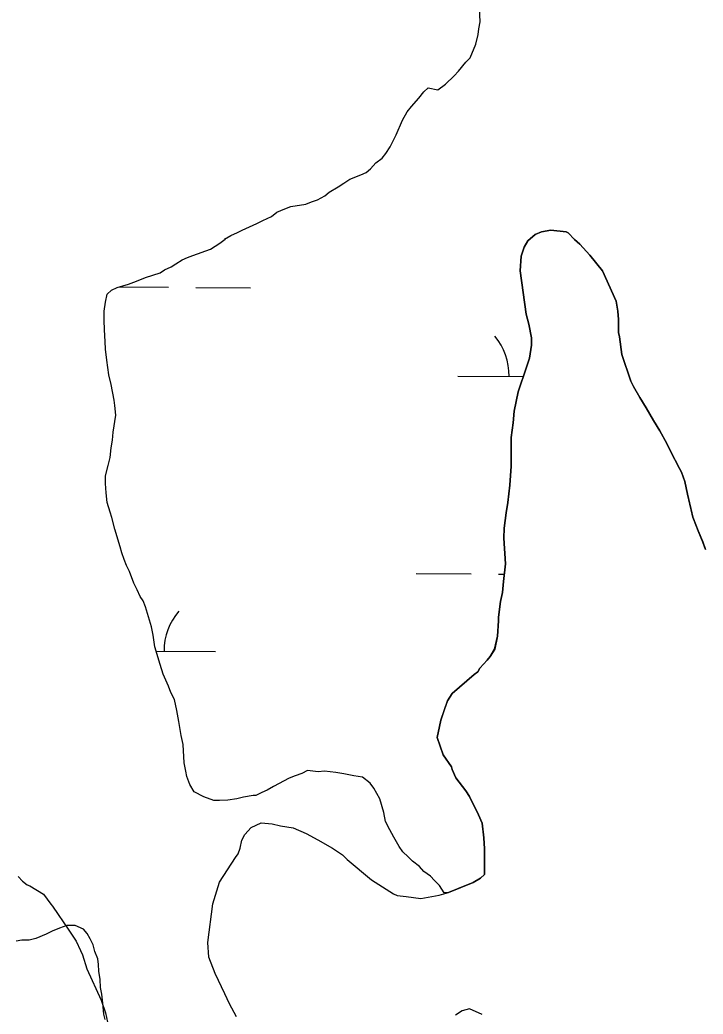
# Model space of a CAD drawing. Extents: x 3172231 to 3210228, y 940198 to 965780.
# Drawn here: x 3185966 to 3186365, y 954889 to 955470 of the extents above; entities that cross this region are included whole.
import ezdxf

# ---------------------------------------------------------------- set-up
doc = ezdxf.new("R2010")
doc.units = 0
for name, color, linetype in [('V-BORW-LINE', 7, 'Continuous'), ('V-SITE-VEGE', 7, 'Continuous'), ('V-TOPO-SHOR', 7, 'Continuous'), ('V-WETL-SWMP', 7, 'Continuous')]:
    doc.layers.add(name, color=color, linetype=linetype)

msp = doc.modelspace()

# ---------------------------------------------------------------- linework, layer by layer
at = {"layer": 'V-BORW-LINE'}
msp.add_spline([(3186037.75, 955532.768), (3185961.252, 955503.918), (3185925.403, 955469.724)], degree=3, dxfattribs=at)
at = {"layer": 'V-SITE-VEGE'}
for points in [[(3186245.549, 955118.792), (3186245.569, 955120.932), (3186246.725, 955130.019), (3186247.843, 955135.36), (3186248.439, 955141.777), (3186249.602, 955151.933), (3186248.67, 955166.922), (3186248.725, 955172.808), (3186249.881, 955181.895), (3186251.005, 955187.771), (3186252.168, 955197.927), (3186252.807, 955209.158), (3186252.961, 955225.745), (3186254.11, 955234.295), (3186254.712, 955241.246), (3186256.952, 955252.463), (3186261.902, 955266.865), (3186263.557, 955272.2), (3186264.698, 955279.681), (3186264.737, 955283.961), (3186263.205, 955292.002), (3186261.654, 955297.902), (3186258.142, 955323.084), (3186258.757, 955331.641), (3186260.411, 955336.976), (3186262.586, 955340.701), (3186266.901, 955344.408), (3186270.662, 955345.977), (3186276.021, 955346.999), (3186285.106, 955345.844), (3186286.173, 955345.299), (3186289.882, 955341.518), (3186293.069, 955338.815), (3186298.895, 955332.339), (3186306.303, 955323.174), (3186314.163, 955305.443), (3186315.181, 955299.546), (3186315.67, 955294.728), (3186315.601, 955287.236), (3186316.109, 955284.555), (3186317.622, 955274.375), (3186322.828, 955258.81), (3186324.405, 955255.582), (3186328.092, 955249.129), (3186331.78, 955243.21), (3186335.993, 955235.678), (3186339.683, 955229.761), (3186343.896, 955222.226), (3186345.995, 955217.928), (3186351.252, 955207.712), (3186352.301, 955205.562), (3186354.392, 955200.192), (3186355.928, 955192.686), (3186359.014, 955179.28), (3186362.152, 955171.225), (3186364.767, 955164.782), (3186366.332, 955160.483)], [(3186092.51, 954887.442), (3186088.299, 954894.972), (3186085.678, 954900.883), (3186079.901, 954912.706), (3186076.247, 954922.375), (3186075.79, 954930.939), (3186078.674, 954953.387), (3186082.538, 954966.194), (3186091.769, 954980.556), (3186093.393, 954982.682), (3186094.493, 954985.881), (3186095.607, 954990.69), (3186097.241, 954993.882), (3186101.028, 954998.128), (3186106.936, 955000.749), (3186113.353, 955000.156), (3186118.157, 954999.039), (3186125.639, 954997.901), (3186133.099, 954994.622), (3186140.022, 954990.81), (3186148.537, 954985.918), (3186154.388, 954982.117), (3186157.039, 954979.417), (3186171.377, 954967.512), (3186184.144, 954959.368), (3186186.274, 954958.278), (3186191.619, 954957.692), (3186200.169, 954956.545), (3186210.891, 954958.585), (3186216.256, 954960.14), (3186230.756, 954965.892), (3186235.063, 954968.528), (3186237.224, 954970.65), (3186237.361, 954985.629), (3186236.886, 954992.056), (3186235.895, 955000.627), (3186233.8, 955005.462), (3186228.547, 955016.212), (3186226.437, 955019.442), (3186220.621, 955026.986), (3186218.526, 955031.822), (3186218.005, 955033.431), (3186213.254, 955040.434), (3186209.603, 955050.633), (3186211.837, 955060.778), (3186215.685, 955071.981), (3186218.401, 955076.237), (3186231.346, 955087.353), (3186233.501, 955088.938), (3186234.59, 955091.068), (3186238.916, 955095.844), (3186240.542, 955097.97), (3186243.255, 955102.226), (3186244.931, 955109.703), (3186245.549, 955118.792)], [(3185964.846, 954969.423), (3185967.496, 954966.724), (3185970.152, 954964.557), (3185971.754, 954964.008), (3185979.733, 954959.118), (3185983.96, 954953.193), (3185985.021, 954952.114), (3185994.522, 954938.115), (3185998.742, 954931.652), (3186001.368, 954926.278), (3186002.415, 954923.593), (3186005.015, 954915.538), (3186013.408, 954897.27), (3186016.013, 954889.756), (3186017.033, 954884.394)], [(3186235.93, 954888.789), (3186228.467, 954892.07), (3186224.178, 954891.038), (3186220.408, 954888.398)]]:
    msp.add_lwpolyline(points, dxfattribs=at)
at = {"layer": 'V-TOPO-SHOR'}
msp.add_lwpolyline([(3186015.71, 954885.883), (3186015.032, 954889.07), (3186014.385, 954895.437), (3186013.728, 954900.746), (3186013.058, 954904.641), (3186012.747, 954909.237), (3186012.085, 954914.193), (3186011.768, 954918.082), (3186011.444, 954921.267), (3186009.716, 954925.522), (3186008.692, 954929.422), (3186006.957, 954932.971), (3186005.22, 954936.168), (3186003.121, 954938.662), (3185998.194, 954940.827), (3185993.246, 954940.874), (3185988.99, 954939.146), (3185984.732, 954937.417), (3185981.183, 954935.684), (3185975.152, 954933.266), (3185971.254, 954932.242), (3185967.013, 954932.281), (3185963.824, 954931.603)], dxfattribs=at)
at = {"layer": 'V-WETL-SWMP'}
for p, q in [((3186024.103, 955313.755), (3186052.711, 955313.56)), ((3186068.71, 955313.451), (3186100.709, 955313.234)), ((3186221.673, 955261.668), (3186260.119, 955261.406)), ((3186197.476, 955146.4), (3186229.475, 955146.183)), ((3186245.475, 955146.074), (3186249.001, 955146.05)), ((3186045.533, 955101.005), (3186080.099, 955100.769))]:
    msp.add_line(p, q, dxfattribs=at)
for points in [[(3186057.084, 955327.158), (3186060.641, 955329.599), (3186063.834, 955330.983), (3186067.025, 955332.014), (3186077.31, 955335.807), (3186082.643, 955339.292), (3186085.847, 955341.736), (3186085.493, 955341.74), (3186089.047, 955343.827), (3186092.951, 955345.558), (3186095.791, 955346.946), (3186104.309, 955350.755), (3186107.859, 955352.489), (3186112.83, 955354.917), (3186116.033, 955357.361), (3186120.647, 955359.439), (3186124.194, 955360.82), (3186133.043, 955362.152), (3186136.236, 955363.536), (3186139.78, 955364.564), (3186144.044, 955366.998), (3186146.537, 955369.096), (3186151.868, 955372.228), (3186155.068, 955374.319), (3186158.625, 955376.76), (3186165.009, 955379.175), (3186168.203, 955380.559), (3186170.696, 955382.656), (3186173.91, 955386.161), (3186177.47, 955388.956), (3186179.617, 955391.763), (3186182.126, 955395.628), (3186185.726, 955402.663), (3186189.338, 955411.112), (3186192.211, 955416.034), (3186194.715, 955419.191), (3186199.001, 955424.1), (3186201.861, 955427.608), (3186204.358, 955430.059), (3186210.003, 955428.946), (3186214.626, 955432.084), (3186219.62, 955436.986), (3186222.12, 955439.79), (3186226.41, 955445.052), (3186228.906, 955447.503), (3186232.162, 955455.602), (3186233.628, 955461.244), (3186234.011, 955464.421), (3186234.757, 955468.655), (3186234.479, 955476.787)], [(3186366.332, 955160.483), (3186364.767, 955164.779), (3186362.151, 955171.224), (3186361.106, 955173.909), (3186359.015, 955179.279), (3186357.985, 955183.57), (3186355.928, 955192.686), (3186354.393, 955200.191), (3186352.302, 955205.561), (3186351.252, 955207.712), (3186345.995, 955217.927), (3186343.895, 955222.227), (3186339.683, 955229.758), (3186335.993, 955235.678), (3186331.781, 955243.208), (3186328.091, 955249.128), (3186324.405, 955255.584), (3186322.829, 955258.809), (3186317.622, 955274.375), (3186316.111, 955284.556), (3186315.601, 955287.236), (3186315.67, 955294.727), (3186315.18, 955299.547), (3186314.164, 955305.443), (3186306.302, 955323.174), (3186298.895, 955332.339), (3186293.069, 955338.814), (3186289.883, 955341.519), (3186286.173, 955345.299), (3186285.107, 955345.844), (3186276.022, 955346.998), (3186270.661, 955345.977), (3186266.901, 955344.407), (3186262.586, 955340.701), (3186260.411, 955336.976), (3186258.756, 955331.64), (3186258.142, 955323.084)], [(3186213.791, 954959.903), (3186211.003, 954964.17), (3186208.202, 954967.023), (3186205.751, 954969.52), (3186201.89, 954972.383), (3186199.442, 954975.233), (3186195.231, 954978.453), (3186192.78, 954980.95), (3186189.626, 954983.807), (3186187.535, 954987.007), (3186184.403, 954992.337), (3186181.968, 954996.601), (3186179.54, 955001.572), (3186178.529, 955006.883), (3186176.127, 955014.68), (3186174.39, 955017.877), (3186172.652, 955021.074), (3186170.558, 955023.921), (3186165.996, 955027.498), (3186161.055, 955028.25), (3186155.057, 955029.366), (3186150.469, 955030.116), (3186143.761, 955030.884), (3186140.224, 955030.564), (3186133.869, 955031.329), (3186130.672, 955029.592), (3186126.772, 955028.214), (3186123.225, 955026.833), (3186113.99, 955021.971), (3186110.437, 955019.883), (3186107.243, 955018.499), (3186103.692, 955016.764), (3186102.279, 955016.778), (3186096.615, 955015.77), (3186092.717, 955014.745), (3186087.41, 955014.088), (3186082.459, 955013.78), (3186079.278, 955013.809), (3186073.29, 955015.985), (3186067.661, 955018.865), (3186065.227, 955023.129), (3186063.502, 955027.739), (3186062.825, 955030.927), (3186061.811, 955035.884), (3186061.202, 955046.493), (3186060.191, 955051.804), (3186058.852, 955059.945), (3186057.498, 955066.319), (3186056.143, 955072.694), (3186054.062, 955076.954), (3186052.681, 955080.501), (3186049.565, 955087.599), (3186047.851, 955093.27), (3186044.765, 955103.548), (3186043.767, 955110.272), (3186042.752, 955115.23), (3186039.326, 955126.925), (3186037.945, 955130.472), (3186036.201, 955132.962), (3186034.47, 955136.866), (3186032.386, 955140.773), (3186029.974, 955147.511), (3186028.24, 955151.061), (3186026.859, 955154.608), (3186025.481, 955158.509), (3186024.454, 955162.053), (3186021.368, 955172.331), (3186019.663, 955179.062), (3186018.632, 955182.252), (3186016.917, 955187.923), (3186016.263, 955193.584), (3186015.959, 955198.888), (3186016.001, 955203.483), (3186017.47, 955209.477), (3186018.573, 955214.062), (3186019.332, 955219.71), (3186020.082, 955224.298), (3186020.477, 955228.889), (3186021.983, 955238.771), (3186021.328, 955244.432), (3186021.004, 955247.616), (3186019.322, 955256.821), (3186017.961, 955262.488), (3186017.293, 955266.736), (3186016.626, 955270.983), (3186015.978, 955277.351), (3186015.667, 955281.948), (3186015.376, 955288.666), (3186015.075, 955294.324), (3186015.124, 955299.625), (3186015.879, 955304.92), (3186016.982, 955309.504), (3186019.479, 955311.955), (3186022.673, 955313.339), (3186029.407, 955315.397), (3186034.018, 955317.122), (3186039.338, 955319.193), (3186047.846, 955321.942), (3186050.336, 955323.686), (3186054.24, 955325.417), (3186057.084, 955327.158)], [(3186258.142, 955323.084), (3186261.655, 955297.902), (3186263.205, 955292.002), (3186264.736, 955283.961), (3186264.697, 955279.68), (3186263.557, 955272.2), (3186261.903, 955266.864), (3186256.953, 955252.462), (3186254.709, 955241.246), (3186254.11, 955234.295), (3186252.96, 955225.744), (3186252.931, 955222.534), (3186252.911, 955220.394), (3186252.807, 955209.158), (3186252.168, 955197.926), (3186251.004, 955187.77), (3186249.879, 955181.895), (3186248.725, 955172.809), (3186248.671, 955166.923), (3186249.602, 955151.932), (3186248.438, 955141.776), (3186247.843, 955135.36), (3186246.724, 955130.019), (3186245.569, 955120.933), (3186245.55, 955118.793), (3186244.93, 955109.702), (3186243.256, 955102.226), (3186240.541, 955097.971), (3186238.916, 955095.845), (3186234.591, 955091.069), (3186233.501, 955088.939), (3186231.346, 955087.354), (3186218.401, 955076.237), (3186215.686, 955071.981), (3186214.036, 955067.18), (3186211.837, 955060.779), (3186210.162, 955053.304), (3186209.602, 955050.633), (3186213.254, 955040.433), (3186218.005, 955033.432), (3186218.525, 955031.822), (3186220.621, 955026.987), (3186226.437, 955019.442), (3186228.547, 955016.212), (3186233.799, 955005.461), (3186235.895, 955000.626), (3186236.886, 954992.055), (3186237.361, 954985.63), (3186237.277, 954976.534), (3186237.223, 954970.648), (3186235.063, 954968.528), (3186230.757, 954965.892), (3186221.627, 954962.231), (3186216.256, 954960.14), (3186213.791, 954959.903)]]:
    msp.add_lwpolyline(points, dxfattribs=at)
for centre, start, end in [((3186216.434, 955262.178), 358.83817, 40.381828), ((3186085.345, 955101.208), 138.838157, 180.381815)]:
    msp.add_arc(centre, 35.246, start, end, dxfattribs=at)

doc.saveas('drawing.dxf')
